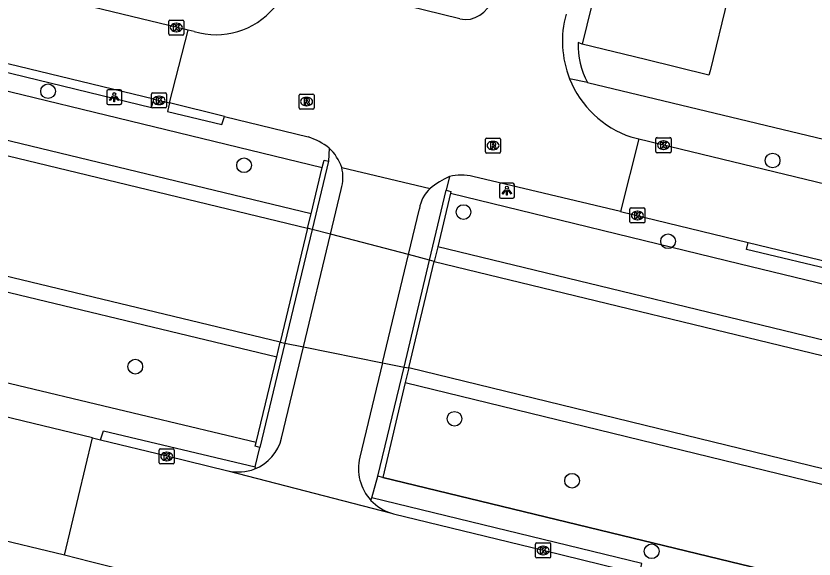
# Model space of a CAD drawing. Extents: x 162812 to 163818, y 381639 to 382470.
# Drawn here: x 163295.2 to 163348.3, y 382298.5 to 382334.7 of the extents above; entities that cross this region are included whole.
import ezdxf

# ---------------------------------------------------------------- set-up
doc = ezdxf.new("R2010")
doc.units = 0
for name, color, linetype in [('IMGEO_Boom', 7, 'Continuous'), ('IMGEO_Dek', 7, 'Continuous'), ('IMGEO_Groenvoorziening', 7, 'Continuous'), ('IMGEO_Haag', 7, 'Continuous'), ('IMGEO_Kolk', 7, 'Continuous'), ('IMGEO_Lichtpunt', 7, 'Continuous'), ('IMGEO_Muur', 7, 'Continuous'), ('IMGEO_Pand', 7, 'Continuous'), ('IMGEO_Rijbaan_lokaal_gesloten', 7, 'Continuous'), ('IMGEO_Rijbaan_lokaal_open', 7, 'Continuous'), ('IMGEO_Rioolput', 7, 'Continuous'), ('IMGEO_Voetpad_open', 7, 'Continuous'), ('IMGEO_Waterloop', 7, 'Continuous')]:
    doc.layers.add(name, color=color, linetype=linetype)

msp = doc.modelspace()

# ---------------------------------------------------------------- linework, layer by layer
at = {"layer": 'IMGEO_Boom'}
for centre in [(163297.301, 382329.637), (163345.548, 382325.023), (163310.354, 382324.704), (163324.963, 382321.586), (163338.586, 382319.638), (163303.107, 382311.285), (163324.364, 382307.813), (163332.191, 382303.686), (163337.493, 382298.985)]:
    msp.add_circle(centre, 0.489, dxfattribs=at)
at = {"layer": 'IMGEO_Dek'}
msp.add_lwpolyline([(163323.016, 382318.299), (163322.701, 382318.381), (163321.298, 382318.748), (163316.107, 382320.105), (163314.88, 382320.426), (163314.587, 382320.502), (163312.766, 382312.917), (163313.072, 382312.855), (163314.31, 382312.606), (163319.569, 382311.548), (163321.002, 382311.26), (163321.322, 382311.196)], close=True, dxfattribs=at)
at = {"layer": 'IMGEO_Groenvoorziening'}
for points in [[(163124.212, 382361.733), (163124.199, 382361.634), (163124.179, 382361.483), (163124.214, 382360.617), (163124.398, 382359.77), (163124.726, 382358.967), (163125.186, 382358.233), (163125.766, 382357.589), (163126.448, 382357.055), (163127.212, 382356.646), (163128.031, 382356.38), (163312.533, 382311.945)], [(163311.162, 382306.237), (163301.48, 382308.531), (163294.794, 382310.149), (163293.59, 382310.438), (163289.215, 382311.492), (163276.806, 382314.466), (163227.546, 382326.288), (163216.745, 382328.88), (163173.674, 382339.217), (163145.028, 382346.093), (163120.818, 382351.903)], [(163219.616, 382347.944), (163281.197, 382332.909), (163315.558, 382324.549)], [(163314.82, 382321.474), (163218.158, 382344.843)], [(163324.098, 382322.834), (163343.388, 382318.134), (163349.883, 382316.551), (163416.686, 382300.253)], [(163517.432, 382272.18), (163500.236, 382276.35), (163323.248, 382319.272)], [(163321.09, 382310.224), (163499.763, 382266.618), (163515.133, 382262.867)], [(163454.527, 382271.183), (163319.582, 382303.902)]]:
    msp.add_lwpolyline(points, dxfattribs=at)
at = {"layer": 'IMGEO_Haag'}
for points in [[(163281.483, 382334.638), (163281.37, 382334.102), (163304.184, 382328.551), (163304.335, 382329.113)], [(163305.38, 382328.86), (163305.256, 382328.29), (163308.875, 382327.41), (163309.047, 382327.959)], [(163356.942, 382316.402), (163356.837, 382315.938), (163350.13, 382317.572), (163343.807, 382319.081), (163343.924, 382319.556)], [(163300.8, 382306.414), (163300.989, 382307.003), (163311.097, 382304.608)], [(163336.674, 382297.489), (163336.838, 382298.175), (163318.849, 382302.536)]]:
    msp.add_lwpolyline(points, dxfattribs=at)
at = {"layer": 'IMGEO_Kolk'}
for p, q in [((163305.341, 382333.456), (163305.341, 382334.308)), ((163305.416, 382334.382), (163306.268, 382334.382)), ((163306.342, 382334.308), (163306.342, 382333.456)), ((163305.829, 382334.162), (163305.854, 382334.162)), ((163306.268, 382333.382), (163305.416, 382333.382)), ((163305.852, 382333.602), (163305.827, 382333.602)), ((163304.268, 382329.526), (163305.12, 382329.526)), ((163304.193, 382328.6), (163304.193, 382329.452)), ((163304.681, 382329.306), (163304.706, 382329.306)), ((163305.194, 382329.452), (163305.194, 382328.6)), ((163305.12, 382328.526), (163304.268, 382328.526)), ((163304.704, 382328.746), (163304.679, 382328.746)), ((163337.781, 382325.617), (163337.781, 382326.469)), ((163337.856, 382326.543), (163338.708, 382326.543)), ((163338.269, 382326.323), (163338.294, 382326.323)), ((163338.782, 382326.469), (163338.782, 382325.617)), ((163338.292, 382325.763), (163338.267, 382325.763)), ((163338.708, 382325.543), (163337.856, 382325.543)), ((163336.048, 382320.932), (163336.048, 382321.784)), ((163336.123, 382321.858), (163336.975, 382321.858)), ((163336.536, 382321.638), (163336.561, 382321.638)), ((163337.049, 382321.784), (163337.049, 382320.932)), ((163336.559, 382321.078), (163336.534, 382321.078)), ((163336.975, 382320.858), (163336.123, 382320.858)), ((163304.704, 382304.874), (163304.704, 382305.726)), ((163304.779, 382305.8), (163305.631, 382305.8)), ((163305.192, 382305.58), (163305.217, 382305.58)), ((163305.705, 382305.726), (163305.705, 382304.874)), ((163305.631, 382304.8), (163304.779, 382304.8)), ((163305.215, 382305.02), (163305.19, 382305.02)), ((163329.767, 382298.611), (163329.767, 382299.463)), ((163329.842, 382299.537), (163330.694, 382299.537)), ((163330.255, 382299.317), (163330.28, 382299.317)), ((163330.768, 382299.463), (163330.768, 382298.611)), ((163330.278, 382298.757), (163330.253, 382298.757)), ((163330.694, 382298.537), (163329.842, 382298.537))]:
    msp.add_line(p, q, dxfattribs=at)
for points in [[(163305.341, 382333.456), (163305.341, 382334.308)], [(163305.416, 382334.382), (163306.268, 382334.382)], [(163306.342, 382334.308), (163306.342, 382333.456)], [(163305.662, 382334.082), (163305.785, 382334.082), (163305.785, 382333.931), (163305.915, 382334.082), (163306.079, 382334.082), (163305.933, 382333.931), (163306.086, 382333.682), (163305.934, 382333.682), (163305.849, 382333.846), (163305.785, 382333.779), (163305.785, 382333.682), (163305.662, 382333.682), (163305.662, 382334.082)], [(163306.268, 382333.382), (163305.416, 382333.382)], [(163304.268, 382329.526), (163305.12, 382329.526)], [(163304.193, 382328.6), (163304.193, 382329.452)], [(163304.514, 382329.226), (163304.637, 382329.226), (163304.637, 382329.075), (163304.767, 382329.226), (163304.931, 382329.226), (163304.785, 382329.075), (163304.938, 382328.826), (163304.786, 382328.826), (163304.701, 382328.99), (163304.637, 382328.923), (163304.637, 382328.826), (163304.514, 382328.826), (163304.514, 382329.226)], [(163305.194, 382329.452), (163305.194, 382328.6)], [(163305.12, 382328.526), (163304.268, 382328.526)], [(163337.781, 382325.617), (163337.781, 382326.469)], [(163337.856, 382326.543), (163338.708, 382326.543)], [(163338.782, 382326.469), (163338.782, 382325.617)], [(163338.102, 382326.243), (163338.225, 382326.243), (163338.225, 382326.092), (163338.355, 382326.243), (163338.519, 382326.243), (163338.373, 382326.092), (163338.526, 382325.843), (163338.374, 382325.843), (163338.289, 382326.007), (163338.225, 382325.94), (163338.225, 382325.843), (163338.102, 382325.843), (163338.102, 382326.243)], [(163338.708, 382325.543), (163337.856, 382325.543)], [(163336.048, 382320.932), (163336.048, 382321.784)], [(163336.123, 382321.858), (163336.975, 382321.858)], [(163336.369, 382321.558), (163336.492, 382321.558), (163336.492, 382321.407), (163336.622, 382321.558), (163336.786, 382321.558), (163336.64, 382321.407), (163336.793, 382321.158), (163336.641, 382321.158), (163336.556, 382321.322), (163336.492, 382321.255), (163336.492, 382321.158), (163336.369, 382321.158), (163336.369, 382321.558)], [(163337.049, 382321.784), (163337.049, 382320.932)], [(163336.975, 382320.858), (163336.123, 382320.858)], [(163304.704, 382304.874), (163304.704, 382305.726)], [(163304.779, 382305.8), (163305.631, 382305.8)], [(163305.705, 382305.726), (163305.705, 382304.874)], [(163305.025, 382305.5), (163305.148, 382305.5), (163305.148, 382305.349), (163305.278, 382305.5), (163305.442, 382305.5), (163305.296, 382305.349), (163305.449, 382305.1), (163305.297, 382305.1), (163305.212, 382305.264), (163305.148, 382305.197), (163305.148, 382305.1), (163305.025, 382305.1), (163305.025, 382305.5)], [(163305.631, 382304.8), (163304.779, 382304.8)], [(163329.767, 382298.611), (163329.767, 382299.463)], [(163329.842, 382299.537), (163330.694, 382299.537)], [(163330.088, 382299.237), (163330.211, 382299.237), (163330.211, 382299.086), (163330.341, 382299.237), (163330.505, 382299.237), (163330.359, 382299.086), (163330.512, 382298.837), (163330.36, 382298.837), (163330.275, 382299.001), (163330.211, 382298.934), (163330.211, 382298.837), (163330.088, 382298.837), (163330.088, 382299.237)], [(163330.768, 382299.463), (163330.768, 382298.611)], [(163330.694, 382298.537), (163329.842, 382298.537)]]:
    msp.add_lwpolyline(points, dxfattribs=at)
for centre, start, end in [((163305.418, 382334.306), 91.552, 178.448), ((163305.418, 382334.306), 91.552, 178.448), ((163306.266, 382334.306), 1.552, 88.448), ((163306.266, 382334.306), 1.552, 88.448), ((163305.418, 382333.458), 181.552, 268.448), ((163305.418, 382333.458), 181.552, 268.448), ((163306.266, 382333.458), 271.552, 358.448), ((163306.266, 382333.458), 271.552, 358.448), ((163304.27, 382329.45), 91.552, 178.448), ((163304.27, 382329.45), 91.552, 178.448), ((163305.118, 382329.45), 1.552, 88.448), ((163305.118, 382329.45), 1.552, 88.448), ((163304.27, 382328.602), 181.552, 268.448), ((163304.27, 382328.602), 181.552, 268.448), ((163305.118, 382328.602), 271.552, 358.448), ((163305.118, 382328.602), 271.552, 358.448), ((163337.858, 382326.467), 91.552, 178.448), ((163337.858, 382326.467), 91.552, 178.448), ((163338.706, 382326.467), 1.552, 88.448), ((163338.706, 382326.467), 1.552, 88.448), ((163337.858, 382325.619), 181.552, 268.448), ((163337.858, 382325.619), 181.552, 268.448), ((163338.706, 382325.619), 271.552, 358.448), ((163338.706, 382325.619), 271.552, 358.448), ((163336.125, 382321.782), 91.552, 178.448), ((163336.125, 382321.782), 91.552, 178.448), ((163336.973, 382321.782), 1.552, 88.448), ((163336.973, 382321.782), 1.552, 88.448), ((163336.125, 382320.934), 181.552, 268.448), ((163336.125, 382320.934), 181.552, 268.448), ((163336.973, 382320.934), 271.552, 358.448), ((163336.973, 382320.934), 271.552, 358.448), ((163304.781, 382305.724), 91.552, 178.448), ((163304.781, 382305.724), 91.552, 178.448), ((163305.629, 382305.724), 1.552, 88.448), ((163305.629, 382305.724), 1.552, 88.448), ((163304.781, 382304.876), 181.552, 268.448), ((163304.781, 382304.876), 181.552, 268.448), ((163305.629, 382304.876), 271.552, 358.448), ((163305.629, 382304.876), 271.552, 358.448), ((163329.844, 382299.461), 91.552, 178.448), ((163329.844, 382299.461), 91.552, 178.448), ((163330.692, 382299.461), 1.552, 88.448), ((163330.692, 382299.461), 1.552, 88.448), ((163329.844, 382298.613), 181.552, 268.448), ((163329.844, 382298.613), 181.552, 268.448), ((163330.692, 382298.613), 271.552, 358.448), ((163330.692, 382298.613), 271.552, 358.448)]:
    msp.add_arc(centre, 0.0765, start, end, dxfattribs=at)
for centre, major_axis, ratio, start_param, end_param in [((163305.828, 382333.882), (-0.387, 0.002), 0.722429, 4.712389, 7.853982), ((163305.853, 382333.882), (-0.39, 0.002), 0.717154, 1.570796, 4.712389), ((163304.68, 382329.026), (-0.387, 0.002), 0.722429, 4.712389, 7.853982), ((163304.705, 382329.026), (-0.39, 0.002), 0.717154, 1.570796, 4.712389), ((163338.268, 382326.043), (-0.387, 0.002), 0.722429, 4.712389, 7.853982), ((163338.293, 382326.043), (-0.39, 0.002), 0.717154, 1.570796, 4.712389), ((163336.535, 382321.358), (-0.387, 0.002), 0.722429, 4.712389, 7.853982), ((163336.56, 382321.358), (-0.39, 0.002), 0.717154, 1.570796, 4.712389), ((163305.191, 382305.3), (-0.387, 0.002), 0.722429, 4.712389, 7.853982), ((163305.216, 382305.3), (-0.39, 0.002), 0.717154, 1.570796, 4.712389), ((163330.254, 382299.037), (-0.387, 0.002), 0.722429, 4.712389, 7.853982), ((163330.279, 382299.037), (-0.39, 0.002), 0.717154, 1.570796, 4.712389)]:
    msp.add_ellipse(centre, major_axis=major_axis, ratio=ratio, start_param=start_param, end_param=end_param, dxfattribs=at)
at = {"layer": 'IMGEO_Lichtpunt'}
for p, q in [((163301.211, 382329.645), (163301.211, 382328.838)), ((163301.211, 382329.645), (163301.211, 382328.838)), ((163302.113, 382329.74), (163301.305, 382329.74)), ((163302.113, 382329.74), (163301.305, 382329.74)), ((163302.207, 382328.838), (163302.207, 382329.645)), ((163302.207, 382328.838), (163302.207, 382329.645)), ((163301.305, 382328.744), (163302.113, 382328.744)), ((163301.305, 382328.744), (163302.113, 382328.744)), ((163327.356, 382323.411), (163327.356, 382322.604)), ((163327.356, 382323.411), (163327.356, 382322.604)), ((163328.258, 382323.506), (163327.45, 382323.506)), ((163328.258, 382323.506), (163327.45, 382323.506)), ((163328.352, 382322.604), (163328.352, 382323.411)), ((163328.352, 382322.604), (163328.352, 382323.411)), ((163327.45, 382322.51), (163328.258, 382322.51)), ((163327.45, 382322.51), (163328.258, 382322.51))]:
    msp.add_line(p, q, dxfattribs=at)
for points in [[(163301.585, 382329.309), (163301.624, 382329.281), (163301.436, 382329.019), (163301.398, 382329.046), (163301.585, 382329.309)], [(163301.687, 382329.261), (163301.734, 382329.261), (163301.734, 382328.939), (163301.687, 382328.939), (163301.687, 382329.261)], [(163301.797, 382329.281), (163301.835, 382329.308), (163302.022, 382329.046), (163301.983, 382329.018), (163301.797, 382329.281)], [(163327.73, 382323.075), (163327.769, 382323.047), (163327.581, 382322.785), (163327.543, 382322.812), (163327.73, 382323.075)], [(163327.832, 382323.027), (163327.879, 382323.027), (163327.879, 382322.705), (163327.832, 382322.705), (163327.832, 382323.027)], [(163327.942, 382323.047), (163327.98, 382323.074), (163328.167, 382322.812), (163328.128, 382322.784), (163327.942, 382323.047)]]:
    msp.add_lwpolyline(points, dxfattribs=at)
for centre in [(163301.71, 382329.443), (163327.855, 382323.209)]:
    msp.add_circle(centre, 0.0994, dxfattribs=at)
for centre, start, end in [((163301.305, 382329.645), 90, 180), ((163301.305, 382329.645), 90, 180), ((163302.113, 382329.645), 0, 90), ((163302.113, 382329.645), 0, 90), ((163301.305, 382328.838), 180, 270), ((163301.305, 382328.838), 180, 270), ((163302.113, 382328.838), 270, 0), ((163302.113, 382328.838), 270, 360), ((163327.45, 382323.411), 90, 180), ((163327.45, 382323.411), 90, 180), ((163328.258, 382323.411), 0, 90), ((163328.258, 382323.411), 0, 90), ((163327.45, 382322.604), 180, 270), ((163327.45, 382322.604), 180, 270), ((163328.258, 382322.604), 270, 0), ((163328.258, 382322.604), 270, 360)]:
    msp.add_arc(centre, 0.0946, start, end, dxfattribs=at)
at = {"layer": 'IMGEO_Muur'}
for points in [[(163315.967, 382324.979), (163314.88, 382320.426)], [(163315.558, 382324.549), (163315.675, 382325.036), (163315.967, 382324.979)], [(163314.82, 382321.474), (163315.558, 382324.549)], [(163322.701, 382318.381), (163323.813, 382323.042)], [(163324.098, 382322.834), (163323.248, 382319.272)], [(163323.813, 382323.042), (163324.127, 382322.956), (163324.098, 382322.834)], [(163314.587, 382320.502), (163314.82, 382321.474)], [(163314.88, 382320.426), (163314.587, 382320.502), (163312.766, 382312.917), (163313.072, 382312.855)], [(163314.88, 382320.426), (163314.587, 382320.502)], [(163314.88, 382320.426), (163313.072, 382312.855)], [(163323.248, 382319.272), (163323.016, 382318.299)], [(163321.002, 382311.26), (163322.701, 382318.381)], [(163321.002, 382311.26), (163321.322, 382311.196), (163323.016, 382318.299), (163322.701, 382318.381)], [(163323.016, 382318.299), (163322.701, 382318.381)], [(163313.072, 382312.855), (163311.41, 382305.896)], [(163312.533, 382311.945), (163312.766, 382312.917)], [(163312.766, 382312.917), (163313.072, 382312.855)], [(163311.162, 382306.237), (163312.533, 382311.945)], [(163319.267, 382303.986), (163321.002, 382311.26)], [(163321.002, 382311.26), (163321.322, 382311.196)], [(163321.322, 382311.196), (163321.09, 382310.224)], [(163321.09, 382310.224), (163319.582, 382303.902)], [(163311.41, 382305.896), (163311.102, 382305.988), (163311.162, 382306.237)], [(163319.582, 382303.902), (163319.267, 382303.986)], [(163319.582, 382303.902), (163454.527, 382271.183)]]:
    msp.add_lwpolyline(points, dxfattribs=at)
at = {"layer": 'IMGEO_Pand'}
for points in [[(163334.458, 382339.301), (163332.861, 382332.769)], [(163342.898, 382337.247), (163342.561, 382335.862), (163341.378, 382331.002), (163341.308, 382330.714), (163337.088, 382331.753), (163332.861, 382332.769)]]:
    msp.add_lwpolyline(points, dxfattribs=at)
at = {"layer": 'IMGEO_Rijbaan_lokaal_gesloten'}
for points in [[(163300.251, 382306.548), (163300.8, 382306.414)], [(163300.8, 382306.414), (163305.211, 382305.334), (163309.28, 382304.354)], [(163309.28, 382304.354), (163320.168, 382301.514)], [(163320.168, 382301.514), (163320.294, 382301.479), (163330.268, 382299.049), (163336.674, 382297.489)], [(163338.678, 382288.902), (163327.971, 382291.496), (163303.171, 382297.527), (163300.124, 382298.283), (163298.385, 382298.714)]]:
    msp.add_lwpolyline(points, dxfattribs=at)
at = {"layer": 'IMGEO_Rijbaan_lokaal_open'}
for points in [[(163306.632, 382333.703), (163233.817, 382351.293)], [(163324.712, 382334.45), (163320.112, 382335.603)], [(163304.335, 382329.113), (163281.483, 382334.638)], [(163305.38, 382328.86), (163306.632, 382333.703)], [(163307.035, 382333.613), (163306.632, 382333.703)], [(163304.335, 382329.113), (163305.38, 382328.86)], [(163309.047, 382327.959), (163305.38, 382328.86)], [(163309.047, 382327.959), (163314.615, 382326.591)], [(163336.628, 382326.456), (163335.409, 382321.619)], [(163336.11, 382326.588), (163336.628, 382326.456)], [(163336.628, 382326.456), (163408.079, 382309.161)], [(163316.855, 382324.553), (163322.741, 382323.15)], [(163335.409, 382321.619), (163325.593, 382323.96)], [(163316.107, 382320.105), (163316.825, 382323.1)], [(163321.298, 382318.748), (163322.032, 382321.806)], [(163335.409, 382321.619), (163343.924, 382319.556)], [(163314.31, 382312.606), (163316.107, 382320.105)], [(163321.298, 382318.748), (163316.107, 382320.105)], [(163321.298, 382318.748), (163316.107, 382320.105)], [(163343.924, 382319.556), (163356.942, 382316.402)], [(163319.569, 382311.548), (163321.298, 382318.748)], [(163312.853, 382306.529), (163314.31, 382312.606)], [(163314.31, 382312.606), (163319.569, 382311.548)], [(163314.31, 382312.606), (163319.569, 382311.548)], [(163319.569, 382311.548), (163318.055, 382305.245)], [(163300.251, 382306.548), (163294.281, 382307.988)], [(163298.385, 382298.714), (163300.251, 382306.548)], [(163298.385, 382298.714), (163288.041, 382301.212)]]:
    msp.add_lwpolyline(points, dxfattribs=at)
for centre, radius, start, end in [((163325.074, 382336.235), 1.821, 258.5351, 346.6745), ((163308.479, 382338.469), 5.066, 253.4458, 319.7963), ((163338.298, 382332.98), 6.749, 164.5921, 201.8206), ((163338.3, 382332.971), 6.748, 201.7421, 251.0642), ((163313.302, 382322.406), 4.386, 51.7139, 72.5741), ((163313.859, 382323.538), 3.164, 18.7173, 46.9317), ((163314.251, 382323.88), 2.689, 343.1412, 14.4932), ((163326.12, 382319.134), 5.249, 113.5017, 130.0756), ((163324.836, 382320.858), 3.193, 76.2794, 104.6718), ((163324.154, 382321.546), 2.138, 131.37, 173.004), ((163309.99, 382307.213), 2.944, 291.3413, 346.5634), ((163321.112, 382304.511), 3.144, 166.506, 222.739), ((163309.987, 382307.205), 2.938, 256.0744, 291.4427), ((163321.112, 382304.516), 3.147, 222.7959, 252.5391)]:
    msp.add_arc(centre, radius, start, end, dxfattribs=at)
at = {"layer": 'IMGEO_Rioolput'}
for p, q in [((163314.012, 382328.521), (163314.012, 382329.373)), ((163314.087, 382329.447), (163314.939, 382329.447)), ((163314.5, 382329.227), (163314.525, 382329.227)), ((163315.013, 382329.373), (163315.013, 382328.521)), ((163314.939, 382328.447), (163314.087, 382328.447)), ((163314.523, 382328.667), (163314.498, 382328.667)), ((163326.429, 382325.593), (163326.429, 382326.445)), ((163326.504, 382326.519), (163327.356, 382326.519)), ((163326.917, 382326.299), (163326.942, 382326.299)), ((163327.43, 382326.445), (163327.43, 382325.593)), ((163327.356, 382325.519), (163326.504, 382325.519)), ((163326.94, 382325.739), (163326.915, 382325.739))]:
    msp.add_line(p, q, dxfattribs=at)
for points in [[(163314.012, 382328.521), (163314.012, 382329.373)], [(163314.087, 382329.447), (163314.939, 382329.447)], [(163314.601, 382329.145), (163314.349, 382329.147), (163314.349, 382328.747)], [(163314.527, 382329.066), (163314.473, 382329.066), (163314.473, 382328.985)], [(163314.473, 382328.985), (163314.525, 382328.985)], [(163315.013, 382329.373), (163315.013, 382328.521)], [(163314.939, 382328.447), (163314.087, 382328.447)], [(163314.349, 382328.747), (163314.473, 382328.747), (163314.473, 382328.909), (163314.484, 382328.909)], [(163314.531, 382328.88), (163314.602, 382328.747), (163314.742, 382328.747), (163314.677, 382328.873)], [(163326.429, 382325.593), (163326.429, 382326.445)], [(163326.504, 382326.519), (163327.356, 382326.519)], [(163327.43, 382326.445), (163327.43, 382325.593)], [(163327.018, 382326.217), (163326.766, 382326.219), (163326.766, 382325.819)], [(163326.766, 382325.819), (163326.89, 382325.819), (163326.89, 382325.981), (163326.901, 382325.981)], [(163326.944, 382326.138), (163326.89, 382326.138), (163326.89, 382326.057)], [(163326.89, 382326.057), (163326.942, 382326.057)], [(163326.948, 382325.952), (163327.019, 382325.819), (163327.159, 382325.819), (163327.094, 382325.945)], [(163327.356, 382325.519), (163326.504, 382325.519)]]:
    msp.add_lwpolyline(points, dxfattribs=at)
for centre, radius, start, end in [((163314.089, 382329.371), 0.0765, 91.552, 178.448), ((163314.089, 382329.371), 0.0765, 91.552, 178.448), ((163314.509, 382329.174), 0.19, 274.7715, 282.9687), ((163314.533, 382328.97), 0.0964, 77.0061, 93.1865), ((163314.547, 382329.027), 0.0378, 276.6634, 79.6772), ((163314.6, 382329.035), 0.109, 350.3612, 89.416), ((163314.598, 382329.035), 0.112, 277.5842, 350.9817), ((163314.937, 382329.371), 0.0765, 1.552, 88.448), ((163314.937, 382329.371), 0.0765, 1.552, 88.448), ((163314.089, 382328.523), 0.0765, 181.552, 268.448), ((163314.089, 382328.523), 0.0765, 181.552, 268.448), ((163314.483, 382328.856), 0.0533, 26.0293, 88.6989), ((163314.582, 382328.82), 0.108, 29.5134, 73.7905), ((163314.937, 382328.523), 0.0765, 271.552, 358.448), ((163314.937, 382328.523), 0.0765, 271.552, 358.448), ((163326.506, 382326.443), 0.0765, 91.552, 178.448), ((163326.506, 382326.443), 0.0765, 91.552, 178.448), ((163327.354, 382326.443), 0.0765, 1.552, 88.448), ((163327.354, 382326.443), 0.0765, 1.552, 88.448), ((163326.9, 382325.928), 0.0533, 26.0293, 88.6989), ((163326.926, 382326.246), 0.19, 274.7715, 282.9687), ((163326.95, 382326.042), 0.0964, 77.0061, 93.1865), ((163326.964, 382326.099), 0.0378, 276.6634, 79.6772), ((163327.017, 382326.107), 0.109, 350.3612, 89.416), ((163327.015, 382326.107), 0.112, 277.5842, 350.9817), ((163326.999, 382325.892), 0.108, 29.5134, 73.7905), ((163326.506, 382325.595), 0.0765, 181.552, 268.448), ((163326.506, 382325.595), 0.0765, 181.552, 268.448), ((163327.354, 382325.595), 0.0765, 271.552, 358.448), ((163327.354, 382325.595), 0.0765, 271.552, 358.448)]:
    msp.add_arc(centre, radius, start, end, dxfattribs=at)
for centre, major_axis, ratio, start_param, end_param in [((163314.499, 382328.947), (-0.387, 0.002), 0.722429, 4.712389, 7.853982), ((163314.524, 382328.947), (-0.39, 0.002), 0.717154, 1.570796, 4.712389), ((163326.916, 382326.019), (-0.387, 0.002), 0.722429, 4.712389, 7.853982), ((163326.941, 382326.019), (-0.39, 0.002), 0.717154, 1.570796, 4.712389)]:
    msp.add_ellipse(centre, major_axis=major_axis, ratio=ratio, start_param=start_param, end_param=end_param, dxfattribs=at)
at = {"layer": 'IMGEO_Voetpad_open'}
for points in [[(163332.861, 382332.769), (163332.592, 382332.875)], [(163333.223, 382330.215), (163332.032, 382330.471)], [(163333.223, 382330.215), (163350.136, 382326.157)], [(163316.019, 382325.849), (163315.967, 382324.979)], [(163324.027, 382323.947), (163323.813, 382323.042)], [(163316.107, 382320.105), (163314.88, 382320.426)], [(163316.107, 382320.105), (163314.88, 382320.426)], [(163322.701, 382318.381), (163321.298, 382318.748)], [(163322.701, 382318.381), (163321.298, 382318.748)], [(163313.072, 382312.855), (163314.31, 382312.606)], [(163313.072, 382312.855), (163314.31, 382312.606)], [(163319.569, 382311.548), (163321.002, 382311.26)], [(163319.569, 382311.548), (163321.002, 382311.26)], [(163311.097, 382304.608), (163311.41, 382305.896)], [(163311.097, 382304.608), (163311.061, 382304.471)], [(163318.849, 382302.536), (163319.267, 382303.986)], [(163318.803, 382302.378), (163318.849, 382302.536)]]:
    msp.add_lwpolyline(points, dxfattribs=at)
msp.add_arc((163337.664, 382332.673), 5.076, 177.724, 208.9658, dxfattribs=at)
at = {"layer": 'IMGEO_Waterloop'}
for points in [[(163312.766, 382312.917), (163128.265, 382357.352)], [(163217.922, 382343.9), (163218.023, 382343.875), (163314.587, 382320.502)], [(163323.016, 382318.299), (163500, 382275.378), (163517.192, 382271.209)], [(163515.373, 382263.837), (163500, 382267.589), (163321.322, 382311.196)]]:
    msp.add_lwpolyline(points, dxfattribs=at)

doc.saveas('drawing.dxf')
